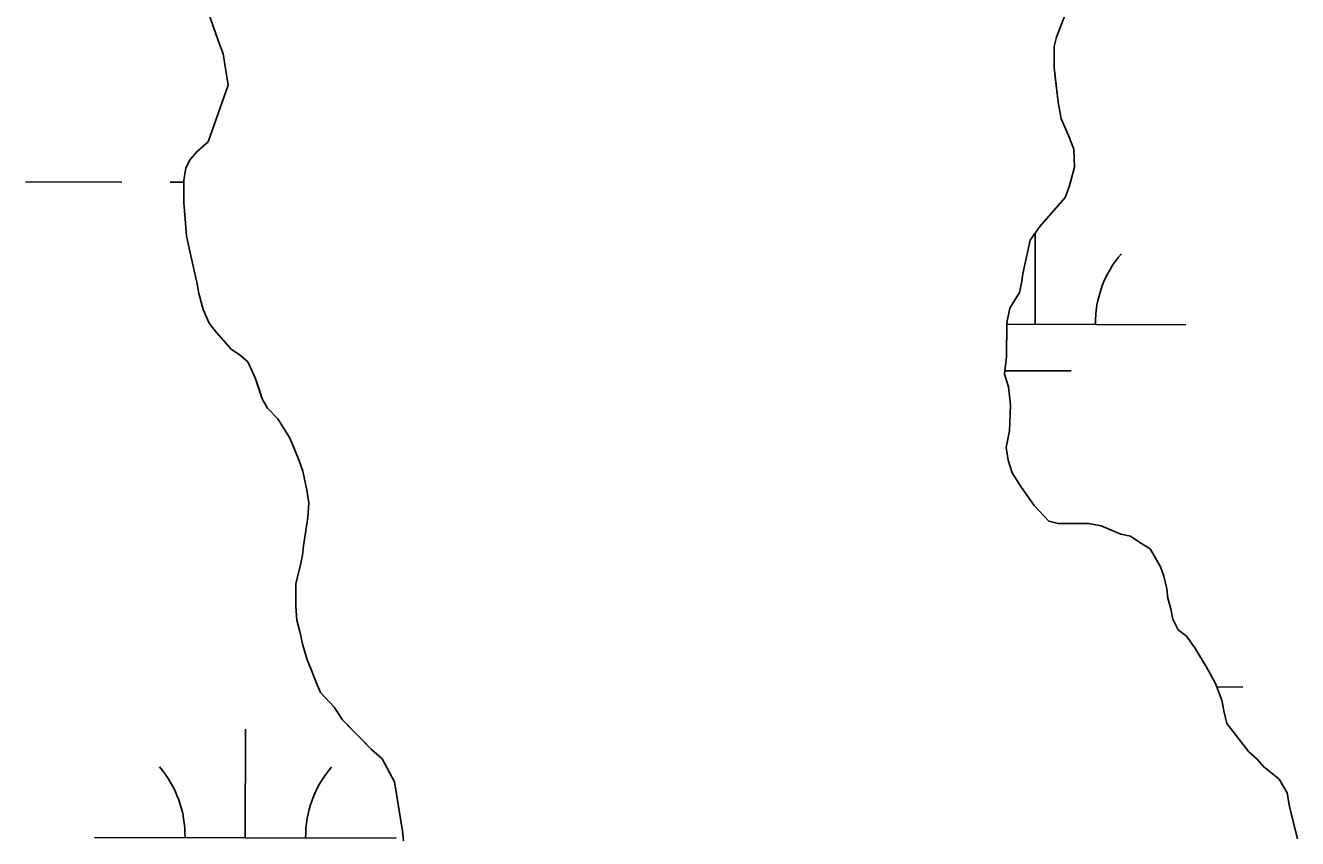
# Model space of a CAD drawing. Extents: x 3177385 to 3215275, y 903885 to 929304.
# Drawn here: x 3196465.2 to 3196887, y 926509.9 to 926779.5 of the extents above; entities that cross this region are included whole.
import ezdxf

# ---------------------------------------------------------------- set-up
doc = ezdxf.new("R2010")
doc.units = 0
for name, color, linetype in [('V-SITE-VEGE', 7, 'Continuous'), ('V-TOPO-SHOR', 7, 'Continuous'), ('V-WETL-SWMP', 7, 'Continuous')]:
    doc.layers.add(name, color=color, linetype=linetype)

msp = doc.modelspace()

# ---------------------------------------------------------------- linework, layer by layer
at = {"layer": 'V-SITE-VEGE'}
for p, q in [((3196810.91, 926785.68), (3196807.03, 926775.62)), ((3196529.42, 926773.57), (3196525.99, 926783.32)), ((3196530.79, 926770.09), (3196529.42, 926773.57)), ((3196806.32, 926772.5), (3196806.28, 926765.55)), ((3196807.03, 926775.62), (3196806.32, 926772.5)), ((3196532.47, 926759.66), (3196530.79, 926770.09)), ((3196806.28, 926765.55), (3196807.62, 926754.08)), ((3196525.77, 926740.93), (3196532.47, 926759.66)), ((3196807.62, 926754.08), (3196808.63, 926748.52)), ((3196808.63, 926748.52), (3196811.03, 926742.95)), ((3196811.03, 926742.95), (3196812.75, 926738.42)), ((3196519.84, 926735.06), (3196522.28, 926737.82)), ((3196522.28, 926737.82), (3196525.77, 926740.93)), ((3196812.75, 926738.42), (3196813.06, 926732.51)), ((3196518.43, 926732.28), (3196519.84, 926735.06)), ((3196517.72, 926728.12), (3196518.43, 926732.28)), ((3196813.06, 926732.51), (3196811.29, 926725.92)), ((3196517.68, 926720.82), (3196517.72, 926728.12)), ((3196811.29, 926725.92), (3196809.89, 926722.45)), ((3196809.89, 926722.45), (3196801.5, 926712.77)), ((3196518.67, 926709.7), (3196517.68, 926720.82)), ((3196801.5, 926712.77), (3196798.35, 926708.27)), ((3196520.02, 926703.09), (3196518.67, 926709.7)), ((3196798.35, 926708.27), (3196795.86, 926697.16)), ((3196522.06, 926694.4), (3196520.02, 926703.09)), ((3196795.86, 926697.16), (3196795.5, 926694.04)), ((3196522.74, 926690.57), (3196522.06, 926694.4)), ((3196795.5, 926694.04), (3196794.79, 926690.91)), ((3196524.1, 926685.35), (3196522.74, 926690.57)), ((3196794.79, 926690.91), (3196791.63, 926685.72)), ((3196526.16, 926680.82), (3196524.1, 926685.35)), ((3196791.63, 926685.72), (3196790.56, 926680.86)), ((3196528.58, 926677.69), (3196526.16, 926680.82)), ((3196790.56, 926680.86), (3196790.51, 926669.74)), ((3196533.42, 926672.1), (3196528.58, 926677.69)), ((3196536.53, 926670), (3196533.42, 926672.1)), ((3196538.95, 926667.9), (3196536.53, 926670)), ((3196541.35, 926662.68), (3196538.95, 926667.9)), ((3196790.51, 926669.74), (3196789.78, 926663.84)), ((3196543.75, 926655.72), (3196541.35, 926662.68)), ((3196789.78, 926663.84), (3196791.15, 926659.66)), ((3196791.15, 926659.66), (3196791.81, 926653.75)), ((3196545.47, 926652.58), (3196543.75, 926655.72)), ((3196791.81, 926653.75), (3196791.42, 926645.07)), ((3196548.93, 926649.09), (3196545.47, 926652.58)), ((3196552.72, 926642.82), (3196548.93, 926649.09)), ((3196791.42, 926645.07), (3196790.35, 926639.51)), ((3196554.44, 926638.99), (3196552.72, 926642.82)), ((3196555.81, 926635.5), (3196554.44, 926638.99)), ((3196790.35, 926639.51), (3196791.02, 926635.34)), ((3196557.18, 926631.67), (3196555.81, 926635.5)), ((3196791.02, 926635.34), (3196792.4, 926631.16)), ((3196558.54, 926625.41), (3196557.18, 926631.67)), ((3196792.4, 926631.16), (3196795.5, 926626.29)), ((3196559.21, 926621.24), (3196558.54, 926625.41)), ((3196795.5, 926626.29), (3196799.63, 926620.36)), ((3196558.84, 926616.38), (3196559.21, 926621.24)), ((3196799.63, 926620.36), (3196804.47, 926615.12)), ((3196557.4, 926607.01), (3196558.84, 926616.38)), ((3196804.47, 926615.12), (3196807.6, 926614.41)), ((3196807.6, 926614.41), (3196817.67, 926614.36)), ((3196817.67, 926614.36), (3196821.84, 926613.64)), ((3196821.84, 926613.64), (3196828.42, 926610.83)), ((3196828.42, 926610.83), (3196831.55, 926610.12)), ((3196831.55, 926610.12), (3196834.66, 926608.02)), ((3196834.66, 926608.02), (3196838.13, 926605.91)), ((3196556.32, 926600.06), (3196557.04, 926603.88)), ((3196557.04, 926603.88), (3196557.4, 926607.01)), ((3196838.13, 926605.91), (3196841.57, 926599.99)), ((3196554.9, 926594.51), (3196556.32, 926600.06)), ((3196841.57, 926599.99), (3196842.6, 926596.86)), ((3196554.86, 926586.87), (3196554.9, 926594.51)), ((3196842.6, 926596.86), (3196843.62, 926592.68)), ((3196843.62, 926592.68), (3196843.95, 926589.56)), ((3196555.19, 926582.35), (3196554.86, 926586.87)), ((3196843.95, 926589.56), (3196844.97, 926586.08)), ((3196844.97, 926586.08), (3196845.65, 926582.6)), ((3196556.21, 926578.52), (3196555.19, 926582.35)), ((3196845.65, 926582.6), (3196847.37, 926579.11)), ((3196557.23, 926574), (3196556.21, 926578.52)), ((3196847.37, 926579.11), (3196850.14, 926577.02)), ((3196558.6, 926569.13), (3196557.23, 926574)), ((3196850.14, 926577.02), (3196852.9, 926573.18)), ((3196559.97, 926566), (3196558.6, 926569.13)), ((3196852.9, 926573.18), (3196856.69, 926566.91)), ((3196561.69, 926561.47), (3196559.97, 926566)), ((3196856.69, 926566.91), (3196859.79, 926561.33)), ((3196563.06, 926558.34), (3196561.69, 926561.47)), ((3196859.79, 926561.33), (3196861.84, 926555.76)), ((3196567.55, 926553.45), (3196563.06, 926558.34)), ((3196570.31, 926549.27), (3196567.55, 926553.45)), ((3196861.84, 926555.76), (3196862.52, 926552.28)), ((3196862.52, 926552.28), (3196863.54, 926548.11)), ((3196579.98, 926539.49), (3196570.31, 926549.27)), ((3196863.54, 926548.11), (3196870.79, 926538.69)), ((3196583.44, 926536.34), (3196579.98, 926539.49)), ((3196587.57, 926528.68), (3196583.44, 926536.34)), ((3196870.79, 926538.69), (3196873.56, 926536.25)), ((3196873.56, 926536.25), (3196875.63, 926533.8)), ((3196875.63, 926533.8), (3196880.82, 926529.6)), ((3196590.27, 926512.33), (3196587.57, 926528.68)), ((3196880.82, 926529.6), (3196883.58, 926525.08)), ((3196883.58, 926525.08), (3196884.25, 926520.56)), ((3196884.25, 926520.56), (3196886.97, 926509.77)), ((3196590.6, 926509.2), (3196590.27, 926512.33))]:
    msp.add_line(p, q, dxfattribs=at)
at = {"layer": 'V-TOPO-SHOR'}
for points in [[(3196810.91, 926785.68), (3196807.03, 926775.63), (3196806.32, 926772.5), (3196806.28, 926765.55), (3196806.62, 926762.43), (3196807.62, 926754.08), (3196808.63, 926748.52), (3196811.03, 926742.95), (3196812.75, 926738.42), (3196813.06, 926732.51), (3196811.29, 926725.92), (3196809.89, 926722.45), (3196803.94, 926715.53), (3196801.5, 926712.77), (3196798.35, 926708.27), (3196795.86, 926697.16), (3196795.5, 926694.04), (3196794.79, 926690.91), (3196791.63, 926685.72), (3196790.56, 926680.86), (3196790.54, 926676.69), (3196790.53, 926673.22), (3196790.51, 926669.74), (3196789.78, 926663.84), (3196791.15, 926659.66), (3196791.81, 926653.75), (3196791.42, 926645.07), (3196790.35, 926639.51), (3196791.02, 926635.34), (3196792.4, 926631.16), (3196795.5, 926626.29), (3196799.63, 926620.36), (3196804.47, 926615.12), (3196807.6, 926614.41), (3196811.42, 926614.39), (3196817.67, 926614.36), (3196821.84, 926613.64), (3196828.42, 926610.83), (3196831.55, 926610.12), (3196834.66, 926608.02), (3196838.13, 926605.91), (3196841.57, 926599.99), (3196842.6, 926596.86)], [(3196532.47, 926759.66), (3196530.79, 926770.09), (3196529.42, 926773.57), (3196527.36, 926779.49)], [(3196577.22, 926542.28), (3196573.42, 926546.12), (3196570.31, 926549.27), (3196567.55, 926553.45), (3196563.06, 926558.34), (3196561.68, 926561.47), (3196559.97, 926566), (3196558.6, 926569.13), (3196557.23, 926574), (3196556.21, 926578.52), (3196555.19, 926582.35), (3196554.86, 926586.87), (3196554.9, 926594.51), (3196556.32, 926600.06), (3196557.04, 926603.88), (3196557.4, 926607.01), (3196558.84, 926616.38), (3196559.21, 926621.24), (3196558.54, 926625.41), (3196557.18, 926631.67), (3196555.81, 926635.5), (3196554.44, 926638.99), (3196552.72, 926642.82), (3196548.93, 926649.09), (3196545.47, 926652.58), (3196543.75, 926655.72), (3196542.73, 926658.85), (3196541.35, 926662.68), (3196538.95, 926667.9), (3196536.53, 926670), (3196533.41, 926672.1), (3196528.58, 926677.69), (3196526.16, 926680.82), (3196524.1, 926685.35), (3196522.74, 926690.57), (3196522.06, 926694.39), (3196520.02, 926703.09), (3196518.67, 926709.7), (3196518.01, 926716.65), (3196517.68, 926720.82), (3196517.72, 926728.12), (3196518.43, 926732.28), (3196519.84, 926735.06), (3196522.28, 926737.82), (3196525.77, 926740.93), (3196532.47, 926759.66)], [(3196842.6, 926596.86), (3196843.62, 926592.68), (3196843.95, 926589.56), (3196844.97, 926586.08), (3196845.65, 926582.6), (3196847.37, 926579.11), (3196850.14, 926577.02), (3196852.9, 926573.18), (3196854.62, 926570.39), (3196856.69, 926566.91), (3196859.79, 926561.33), (3196861.84, 926555.76), (3196862.52, 926552.28), (3196863.54, 926548.11), (3196870.79, 926538.69), (3196873.56, 926536.25), (3196875.63, 926533.8), (3196880.82, 926529.61), (3196883.58, 926525.08), (3196884.25, 926520.56), (3196885.27, 926516.38), (3196886.97, 926509.77)], [(3196590.6, 926509.2), (3196590.27, 926512.33), (3196589.26, 926518.59), (3196587.57, 926528.68), (3196585.16, 926533.21), (3196583.44, 926536.34), (3196579.98, 926539.49), (3196577.22, 926542.28)]]:
    msp.add_lwpolyline(points, dxfattribs=at)
at = {"layer": 'V-WETL-SWMP'}
for p, q in [((3196465.22, 926727.59), (3196497.22, 926727.51)), ((3196513.22, 926727.48), (3196517.71, 926727.47)), ((3196799.95, 926680.38), (3196800.02, 926710.66)), ((3196790.56, 926680.4), (3196849.95, 926680.26)), ((3196789.92, 926664.97), (3196811.92, 926664.92)), ((3196860.22, 926560.17), (3196868.83, 926560.15)), ((3196538.12, 926510.17), (3196538.2, 926546.17)), ((3196488.12, 926510.29), (3196588.12, 926510.06))]:
    msp.add_line(p, q, dxfattribs=at)
for points in [[(3196810.91, 926785.68), (3196807.03, 926775.63), (3196806.32, 926772.5), (3196806.29, 926765.55), (3196806.62, 926762.43), (3196807.62, 926754.08), (3196808.63, 926748.52), (3196811.03, 926742.95), (3196812.75, 926738.42), (3196813.06, 926732.51), (3196811.29, 926725.92), (3196809.89, 926722.45), (3196803.94, 926715.53), (3196801.5, 926712.77), (3196798.35, 926708.27), (3196795.86, 926697.16), (3196795.5, 926694.04), (3196794.79, 926690.91), (3196791.63, 926685.72), (3196790.56, 926680.86), (3196790.51, 926669.74), (3196789.78, 926663.84), (3196791.15, 926659.66), (3196791.81, 926653.75), (3196791.42, 926645.07), (3196790.35, 926639.51), (3196791.02, 926635.34), (3196792.39, 926631.17), (3196795.5, 926626.29), (3196799.64, 926620.36), (3196804.47, 926615.12), (3196807.6, 926614.41), (3196817.67, 926614.36), (3196821.84, 926613.64), (3196828.42, 926610.83), (3196831.55, 926610.12), (3196834.66, 926608.02), (3196838.13, 926605.92), (3196841.57, 926599.99), (3196842.6, 926596.86), (3196843.62, 926592.68), (3196843.95, 926589.56), (3196844.97, 926586.08), (3196845.65, 926582.6), (3196847.37, 926579.11), (3196850.14, 926577.02), (3196852.9, 926573.18), (3196854.62, 926570.39), (3196856.69, 926566.91), (3196859.79, 926561.33), (3196861.84, 926555.76), (3196862.52, 926552.28), (3196863.54, 926548.11), (3196870.79, 926538.69), (3196873.56, 926536.25), (3196875.63, 926533.8), (3196880.82, 926529.61), (3196883.58, 926525.08), (3196884.25, 926520.56), (3196885.27, 926516.38), (3196886.97, 926509.77)], [(3196517.72, 926728.12), (3196518.43, 926732.28), (3196519.84, 926735.06), (3196522.28, 926737.82), (3196525.77, 926740.93), (3196532.47, 926759.66), (3196530.79, 926770.09), (3196529.42, 926773.57), (3196527.36, 926779.49)], [(3196590.6, 926509.2), (3196590.27, 926512.33), (3196589.26, 926518.59), (3196587.57, 926528.68), (3196585.16, 926533.21), (3196583.44, 926536.34), (3196579.99, 926539.49), (3196570.31, 926549.26), (3196567.55, 926553.45), (3196563.06, 926558.34), (3196561.68, 926561.47), (3196559.97, 926565.99), (3196558.6, 926569.13), (3196557.23, 926574), (3196556.21, 926578.52), (3196555.19, 926582.35), (3196554.86, 926586.87), (3196554.9, 926594.51), (3196556.32, 926600.06), (3196557.04, 926603.88), (3196557.4, 926607.01), (3196558.84, 926616.38), (3196559.21, 926621.24), (3196558.54, 926625.41), (3196557.18, 926631.68), (3196555.81, 926635.5), (3196554.44, 926638.99), (3196552.72, 926642.82), (3196548.93, 926649.09), (3196545.47, 926652.58), (3196543.75, 926655.72), (3196542.73, 926658.85), (3196541.35, 926662.68), (3196538.95, 926667.9), (3196536.53, 926670), (3196533.41, 926672.1), (3196528.58, 926677.68), (3196526.16, 926680.82), (3196524.1, 926685.35), (3196522.74, 926690.57), (3196522.06, 926694.4), (3196520.02, 926703.09), (3196518.67, 926709.7), (3196518.01, 926716.65), (3196517.68, 926720.82), (3196517.72, 926728.12)]]:
    msp.add_lwpolyline(points, dxfattribs=at)
for centre, start, end in [((3196855.2, 926680.72), 139.0948, 180.6385), ((3196482.88, 926510.78), 359.0948, 40.6385), ((3196593.36, 926510.52), 139.0948, 180.6385)]:
    msp.add_arc(centre, 35.25, start, end, dxfattribs=at)

doc.saveas('drawing.dxf')
